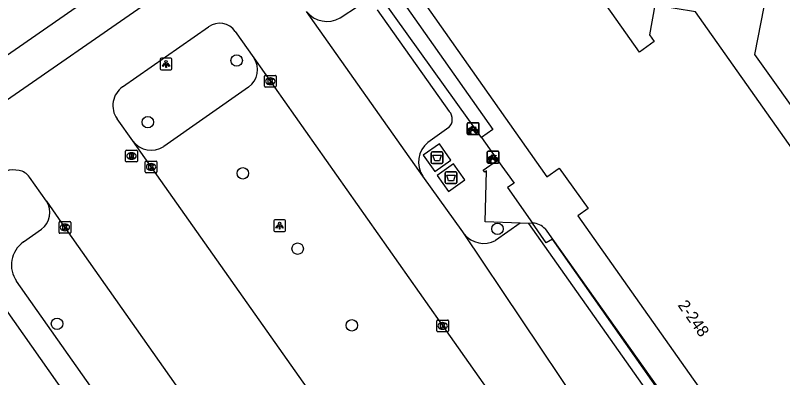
# Model space of a CAD drawing. Extents: x 159353 to 160616, y 385893 to 387321.
# Drawn here: x 160202 to 160267.3, y 386916.2 to 386947 of the extents above; entities that cross this region are included whole.
import ezdxf

# ---------------------------------------------------------------- set-up
doc = ezdxf.new("R2010")
doc.units = 0
for name, color, linetype in [('IMGEO_Afval_apart_plaats', 7, 'Continuous'), ('IMGEO_Boom', 7, 'Continuous'), ('IMGEO_Fietsenrek', 7, 'Continuous'), ('IMGEO_Groenvoorziening', 7, 'Continuous'), ('IMGEO_Kolk', 7, 'Continuous'), ('IMGEO_Lichtpunt', 7, 'Continuous'), ('IMGEO_Muur', 7, 'Continuous'), ('IMGEO_Pand', 7, 'Continuous'), ('IMGEO_Pand_nummerreeks', 7, 'Continuous'), ('IMGEO_Rijbaan_lokaal_gesloten', 7, 'Continuous'), ('IMGEO_Rijbaan_lokaal_open', 7, 'Continuous'), ('IMGEO_Rioolput', 7, 'Continuous'), ('IMGEO_Voetpad_gesloten', 7, 'Continuous'), ('IMGEO_Voetpad_open', 7, 'Continuous')]:
    doc.layers.add(name, color=color, linetype=linetype)

msp = doc.modelspace()

# ---------------------------------------------------------------- linework, layer by layer
at = {"layer": 'IMGEO_Afval_apart_plaats'}
for p, q in [((160237.524, 386935.373), (160238.314, 386935.373)), ((160238.314, 386935.373), (160237.524, 386935.373)), ((160237.424, 386934.473), (160237.424, 386935.273)), ((160237.424, 386935.273), (160237.424, 386934.473)), ((160238.414, 386935.273), (160238.414, 386934.473)), ((160238.414, 386934.473), (160238.414, 386935.273)), ((160238.314, 386934.373), (160237.524, 386934.373)), ((160237.524, 386934.373), (160238.314, 386934.373)), ((160238.61, 386932.778), (160238.61, 386933.578)), ((160238.61, 386933.578), (160238.61, 386932.778)), ((160238.71, 386933.678), (160239.5, 386933.678)), ((160239.5, 386933.678), (160238.71, 386933.678)), ((160239.6, 386933.578), (160239.6, 386932.778)), ((160239.6, 386932.778), (160239.6, 386933.578)), ((160239.5, 386932.678), (160238.71, 386932.678)), ((160238.71, 386932.678), (160239.5, 386932.678))]:
    msp.add_line(p, q, dxfattribs=at)
for points in [[(160237.567, 386935.087), (160238.271, 386935.087), (160238.122, 386934.617), (160237.716, 386934.617), (160237.567, 386935.087)], [(160238.753, 386933.392), (160239.457, 386933.392), (160239.308, 386932.922), (160238.902, 386932.922), (160238.753, 386933.392)]]:
    msp.add_lwpolyline(points, dxfattribs=at)
for centre, start, end in [((160237.524, 386935.273), 90, 180), ((160237.524, 386935.273), 90, 180), ((160238.314, 386935.273), 0, 90), ((160238.314, 386935.273), 360, 90), ((160237.524, 386934.473), 180, 270), ((160237.524, 386934.473), 180, 270), ((160238.314, 386934.473), 270, 0), ((160238.314, 386934.473), 270, 0), ((160238.71, 386933.578), 90, 180), ((160238.71, 386933.578), 90, 180), ((160239.5, 386933.578), 0, 90), ((160239.5, 386933.578), 360, 90), ((160238.71, 386932.778), 180, 270), ((160238.71, 386932.778), 180, 270), ((160239.5, 386932.778), 270, 0), ((160239.5, 386932.778), 270, 0)]:
    msp.add_arc(centre, 0.1, start, end, dxfattribs=at)
at = {"layer": 'IMGEO_Boom'}
for centre in [(160220.855, 386943.156), (160213.294, 386937.908), (160221.379, 386933.548), (160243.057, 386928.828), (160226.049, 386927.136), (160205.569, 386920.746), (160230.658, 386920.61)]:
    msp.add_circle(centre, 0.489, dxfattribs=at)
at = {"layer": 'IMGEO_Fietsenrek'}
for p, q in [((160240.475, 386936.928), (160240.475, 386937.769)), ((160240.475, 386937.769), (160240.475, 386936.928)), ((160240.55, 386937.853), (160241.391, 386937.853)), ((160241.391, 386937.853), (160240.55, 386937.853)), ((160241.162, 386937.402), (160241.198, 386937.307)), ((160241.475, 386937.778), (160241.475, 386936.937)), ((160241.475, 386936.937), (160241.475, 386937.778)), ((160241.4, 386936.853), (160240.559, 386936.853)), ((160240.559, 386936.853), (160241.4, 386936.853)), ((160240.602, 386936.937), (160240.641, 386937.097)), ((160240.636, 386936.937), (160240.602, 386936.937)), ((160240.671, 386937.085), (160240.636, 386936.937)), ((160240.713, 386937.109), (160240.712, 386937.113)), ((160240.754, 386936.937), (160240.72, 386937.079)), ((160240.744, 386937.12), (160240.745, 386937.113)), ((160240.752, 386937.083), (160240.787, 386936.937)), ((160240.787, 386936.937), (160240.754, 386936.937)), ((160242.185, 386934.501), (160242.185, 386935.342)), ((160242.185, 386935.342), (160242.185, 386934.501)), ((160242.26, 386935.426), (160243.101, 386935.426)), ((160243.101, 386935.426), (160242.26, 386935.426)), ((160243.185, 386935.351), (160243.185, 386934.51)), ((160243.185, 386934.51), (160243.185, 386935.351)), ((160242.312, 386934.51), (160242.351, 386934.67)), ((160242.381, 386934.658), (160242.346, 386934.51)), ((160242.423, 386934.682), (160242.422, 386934.686)), ((160242.464, 386934.51), (160242.43, 386934.652)), ((160242.454, 386934.693), (160242.455, 386934.686)), ((160242.462, 386934.656), (160242.497, 386934.51)), ((160242.872, 386934.975), (160242.908, 386934.88)), ((160243.11, 386934.426), (160242.269, 386934.426)), ((160242.269, 386934.426), (160243.11, 386934.426)), ((160242.346, 386934.51), (160242.312, 386934.51)), ((160242.497, 386934.51), (160242.464, 386934.51))]:
    msp.add_line(p, q, dxfattribs=at)
for points in [[(160240.809, 386937.327), (160240.757, 386937.237), (160240.717, 386937.212), (160240.718, 386937.259), (160240.773, 386937.353)], [(160240.788, 386937.379), (160240.883, 386937.543), (160240.969, 386937.529), (160240.971, 386937.52), (160240.915, 386937.509), (160240.888, 386937.464), (160241.144, 386937.423)], [(160241.084, 386937.135), (160241.034, 386937.135), (160240.843, 386937.386), (160240.824, 386937.354)], [(160241.131, 386937.398), (160240.874, 386937.439), (160240.857, 386937.41), (160241.024, 386937.19), (160241.131, 386937.398)], [(160241.179, 386937.3), (160241.149, 386937.377), (160241.04, 386937.159), (160241.083, 386937.159)], [(160241.113, 386937.159), (160241.233, 386937.158), (160241.189, 386937.272)], [(160241.209, 386937.279), (160241.264, 386937.134), (160241.114, 386937.134)], [(160241.144, 386937.423), (160241.169, 386937.472), (160241.163, 386937.476), (160241.14, 386937.48), (160241.128, 386937.487), (160241.127, 386937.49), (160241.129, 386937.495), (160241.224, 386937.48), (160241.226, 386937.47), (160241.216, 386937.457), (160241.204, 386937.451), (160241.19, 386937.457), (160241.162, 386937.402)], [(160242.519, 386934.9), (160242.467, 386934.81), (160242.427, 386934.785), (160242.428, 386934.832), (160242.483, 386934.926)], [(160242.498, 386934.952), (160242.593, 386935.116), (160242.679, 386935.102), (160242.681, 386935.093), (160242.625, 386935.082), (160242.598, 386935.037), (160242.854, 386934.996)], [(160242.794, 386934.708), (160242.744, 386934.708), (160242.553, 386934.959), (160242.534, 386934.927)], [(160242.841, 386934.971), (160242.584, 386935.012), (160242.567, 386934.983), (160242.734, 386934.763), (160242.841, 386934.971)], [(160242.889, 386934.873), (160242.859, 386934.95), (160242.75, 386934.732), (160242.793, 386934.732)], [(160242.823, 386934.732), (160242.943, 386934.731), (160242.899, 386934.845)], [(160242.919, 386934.852), (160242.974, 386934.707), (160242.824, 386934.707)], [(160242.854, 386934.996), (160242.879, 386935.045), (160242.873, 386935.049), (160242.85, 386935.053), (160242.838, 386935.06), (160242.837, 386935.063), (160242.839, 386935.068), (160242.934, 386935.053), (160242.936, 386935.043), (160242.926, 386935.03), (160242.914, 386935.024), (160242.9, 386935.03), (160242.872, 386934.975)]]:
    msp.add_lwpolyline(points, dxfattribs=at)
for centre, radius, start, end in [((160240.553, 386937.775), 0.0779, 92.4484, 184.28452), ((160240.553, 386937.775), 0.0779, 92.4484, 184.28452), ((160240.715, 386937.238), 0.159, 62.67661, 242.13685), ((160240.715, 386937.238), 0.129, 63.31916, 238.90302), ((160240.715, 386937.238), 0.129, 283.60429, 43.43025), ((160240.715, 386937.238), 0.159, 283.5766, 46.60424), ((160241.242, 386937.154), 0.159, 113.3408, 178.32165), ((160241.242, 386937.154), 0.159, 187.0065, 105.77075), ((160241.242, 386937.154), 0.129, 113.92302, 177.95563), ((160241.242, 386937.154), 0.129, 188.67146, 104.58832), ((160241.397, 386937.775), 0.0779, 2.4484, 94.28452), ((160241.397, 386937.775), 0.0779, 2.4484, 94.28452), ((160240.553, 386936.931), 0.0779, 182.4484, 274.28452), ((160240.553, 386936.931), 0.0779, 182.4484, 274.28452), ((160240.695, 386937.109), 0.0499, 12.8025, 158.69338), ((160240.715, 386937.238), 0.159, 253.99666, 271.78671), ((160240.695, 386937.109), 0.0174, 12.8025, 163.45023), ((160240.715, 386937.238), 0.129, 253.41502, 269.02044), ((160241.397, 386936.931), 0.0779, 272.4484, 4.28452), ((160241.397, 386936.931), 0.0779, 272.4484, 4.28452), ((160242.263, 386935.348), 0.0779, 92.4484, 184.28452), ((160242.263, 386935.348), 0.0779, 92.4484, 184.28452), ((160243.107, 386935.348), 0.0779, 2.4484, 94.28452), ((160243.107, 386935.348), 0.0779, 2.4484, 94.28452), ((160242.425, 386934.811), 0.159, 62.67661, 242.13685), ((160242.425, 386934.811), 0.129, 63.31916, 238.90302), ((160242.405, 386934.682), 0.0499, 12.8025, 158.69338), ((160242.425, 386934.811), 0.159, 253.99666, 271.78671), ((160242.405, 386934.682), 0.0174, 12.8025, 163.45023), ((160242.425, 386934.811), 0.129, 253.41502, 269.02044), ((160242.425, 386934.811), 0.129, 283.60429, 43.43025), ((160242.425, 386934.811), 0.159, 283.5766, 46.60424), ((160242.952, 386934.727), 0.159, 113.3408, 178.32165), ((160242.952, 386934.727), 0.159, 187.0065, 105.77075), ((160242.952, 386934.727), 0.129, 113.92302, 177.95563), ((160242.952, 386934.727), 0.129, 188.67146, 104.58832), ((160242.263, 386934.504), 0.0779, 182.4484, 274.28452), ((160242.263, 386934.504), 0.0779, 182.4484, 274.28452), ((160243.107, 386934.504), 0.0779, 272.4484, 4.28452), ((160243.107, 386934.504), 0.0779, 272.4484, 4.28452)]:
    msp.add_arc(centre, radius, start, end, dxfattribs=at)
at = {"layer": 'IMGEO_Groenvoorziening'}
msp.add_lwpolyline([(160301.267, 386903.174), (160294.344, 386898.035), (160291.559, 386898.327), (160286.255, 386906.219), (160287.783, 386915.983), (160283.763, 386917.299), (160264.976, 386943.659), (160265.759, 386947.704), (160255.406, 386949.633), (160246.412, 386962.286), (160247.696, 386968.912), (160246.086, 386971.156)], dxfattribs=at)
at = {"layer": 'IMGEO_Kolk'}
for p, q in [((160223.301, 386941.882), (160224.153, 386941.882)), ((160223.226, 386940.956), (160223.226, 386941.808)), ((160223.714, 386941.662), (160223.739, 386941.662)), ((160224.227, 386941.808), (160224.227, 386940.956)), ((160224.153, 386940.882), (160223.301, 386940.882)), ((160223.737, 386941.102), (160223.712, 386941.102)), ((160213.071, 386933.665), (160213.071, 386934.517)), ((160213.146, 386934.591), (160213.998, 386934.591)), ((160213.559, 386934.371), (160213.584, 386934.371)), ((160214.072, 386934.517), (160214.072, 386933.665)), ((160213.998, 386933.591), (160213.146, 386933.591)), ((160213.582, 386933.811), (160213.557, 386933.811)), ((160205.811, 386929.446), (160206.663, 386929.446)), ((160205.736, 386928.52), (160205.736, 386929.372)), ((160206.224, 386929.226), (160206.249, 386929.226)), ((160206.737, 386929.372), (160206.737, 386928.52)), ((160206.663, 386928.446), (160205.811, 386928.446)), ((160206.247, 386928.666), (160206.222, 386928.666)), ((160237.89, 386920.139), (160237.89, 386920.991)), ((160237.965, 386921.065), (160238.817, 386921.065)), ((160238.891, 386920.991), (160238.891, 386920.139)), ((160238.401, 386920.285), (160238.376, 386920.285)), ((160238.378, 386920.845), (160238.403, 386920.845)), ((160238.817, 386920.065), (160237.965, 386920.065))]:
    msp.add_line(p, q, dxfattribs=at)
for points in [[(160223.301, 386941.882), (160224.153, 386941.882)], [(160223.226, 386940.956), (160223.226, 386941.808)], [(160223.547, 386941.582), (160223.67, 386941.582), (160223.67, 386941.431), (160223.8, 386941.582), (160223.964, 386941.582), (160223.818, 386941.431), (160223.971, 386941.182), (160223.819, 386941.182), (160223.734, 386941.346), (160223.67, 386941.279), (160223.67, 386941.182), (160223.547, 386941.182), (160223.547, 386941.582)], [(160224.227, 386941.808), (160224.227, 386940.956)], [(160224.153, 386940.882), (160223.301, 386940.882)], [(160213.071, 386933.665), (160213.071, 386934.517)], [(160213.146, 386934.591), (160213.998, 386934.591)], [(160213.392, 386934.291), (160213.515, 386934.291), (160213.515, 386934.14), (160213.645, 386934.291), (160213.809, 386934.291), (160213.663, 386934.14), (160213.816, 386933.891), (160213.664, 386933.891), (160213.579, 386934.055), (160213.515, 386933.988), (160213.515, 386933.891), (160213.392, 386933.891), (160213.392, 386934.291)], [(160214.072, 386934.517), (160214.072, 386933.665)], [(160213.998, 386933.591), (160213.146, 386933.591)], [(160205.811, 386929.446), (160206.663, 386929.446)], [(160205.736, 386928.52), (160205.736, 386929.372)], [(160206.057, 386929.146), (160206.18, 386929.146), (160206.18, 386928.995), (160206.31, 386929.146), (160206.474, 386929.146), (160206.328, 386928.995), (160206.481, 386928.746), (160206.329, 386928.746), (160206.244, 386928.91), (160206.18, 386928.843), (160206.18, 386928.746), (160206.057, 386928.746), (160206.057, 386929.146)], [(160206.737, 386929.372), (160206.737, 386928.52)], [(160206.663, 386928.446), (160205.811, 386928.446)], [(160237.89, 386920.139), (160237.89, 386920.991)], [(160237.965, 386921.065), (160238.817, 386921.065)], [(160238.891, 386920.991), (160238.891, 386920.139)], [(160238.211, 386920.765), (160238.334, 386920.765), (160238.334, 386920.614), (160238.464, 386920.765), (160238.628, 386920.765), (160238.482, 386920.614), (160238.635, 386920.365), (160238.483, 386920.365), (160238.398, 386920.529), (160238.334, 386920.462), (160238.334, 386920.365), (160238.211, 386920.365), (160238.211, 386920.765)], [(160238.817, 386920.065), (160237.965, 386920.065)]]:
    msp.add_lwpolyline(points, dxfattribs=at)
for centre, start, end in [((160223.303, 386941.806), 91.55205, 178.44795), ((160223.303, 386941.806), 91.55205, 178.44795), ((160224.151, 386941.806), 1.55205, 88.44795), ((160224.151, 386941.806), 1.55205, 88.44795), ((160223.303, 386940.958), 181.55205, 268.44795), ((160223.303, 386940.958), 181.55205, 268.44795), ((160224.151, 386940.958), 271.55205, 358.44795), ((160224.151, 386940.958), 271.55205, 358.44795), ((160213.148, 386934.515), 91.55205, 178.44795), ((160213.148, 386934.515), 91.55205, 178.44795), ((160213.996, 386934.515), 1.55205, 88.44795), ((160213.996, 386934.515), 1.55205, 88.44795), ((160213.148, 386933.667), 181.55205, 268.44795), ((160213.148, 386933.667), 181.55205, 268.44795), ((160213.996, 386933.667), 271.55205, 358.44795), ((160213.996, 386933.667), 271.55205, 358.44795), ((160205.813, 386929.37), 91.55205, 178.44795), ((160205.813, 386929.37), 91.55205, 178.44795), ((160206.661, 386929.37), 1.55205, 88.44795), ((160206.661, 386929.37), 1.55205, 88.44795), ((160205.813, 386928.522), 181.55205, 268.44795), ((160205.813, 386928.522), 181.55205, 268.44795), ((160206.661, 386928.522), 271.55205, 358.44795), ((160206.661, 386928.522), 271.55205, 358.44795), ((160237.967, 386920.989), 91.55205, 178.44795), ((160237.967, 386920.989), 91.55205, 178.44795), ((160238.815, 386920.989), 1.55205, 88.44795), ((160238.815, 386920.989), 1.55205, 88.44795), ((160237.967, 386920.141), 181.55205, 268.44795), ((160237.967, 386920.141), 181.55205, 268.44795), ((160238.815, 386920.141), 271.55205, 358.44795), ((160238.815, 386920.141), 271.55205, 358.44795)]:
    msp.add_arc(centre, 0.0765, start, end, dxfattribs=at)
for centre, major_axis, ratio, start_param, end_param in [((160223.713, 386941.382), (-0.387, 0.002), 0.722429, 4.712389, 7.853982), ((160223.738, 386941.382), (-0.39, 0.002), 0.717154, 1.570796, 4.712389), ((160213.558, 386934.091), (-0.387, 0.002), 0.722429, 4.712389, 7.853982), ((160213.583, 386934.091), (-0.39, 0.002), 0.717154, 1.570796, 4.712389), ((160206.223, 386928.946), (-0.387, 0.002), 0.722429, 4.712389, 7.853982), ((160206.248, 386928.946), (-0.39, 0.002), 0.717154, 1.570796, 4.712389), ((160238.377, 386920.565), (-0.387, 0.002), 0.722429, 4.712389, 7.853982), ((160238.402, 386920.565), (-0.39, 0.002), 0.717154, 1.570796, 4.712389)]:
    msp.add_ellipse(centre, major_axis=major_axis, ratio=ratio, start_param=start_param, end_param=end_param, dxfattribs=at)
at = {"layer": 'IMGEO_Lichtpunt'}
for p, q in [((160214.354, 386943.259), (160214.354, 386942.452)), ((160214.354, 386943.259), (160214.354, 386942.452)), ((160215.256, 386943.354), (160214.448, 386943.354)), ((160215.256, 386943.354), (160214.448, 386943.354)), ((160215.35, 386942.452), (160215.35, 386943.259)), ((160215.35, 386942.452), (160215.35, 386943.259)), ((160214.448, 386942.358), (160215.256, 386942.358)), ((160214.448, 386942.358), (160215.256, 386942.358)), ((160224.017, 386929.502), (160224.017, 386928.695)), ((160224.017, 386929.502), (160224.017, 386928.695)), ((160224.919, 386929.597), (160224.111, 386929.597)), ((160224.919, 386929.597), (160224.111, 386929.597)), ((160225.013, 386928.695), (160225.013, 386929.502)), ((160225.013, 386928.695), (160225.013, 386929.502)), ((160224.111, 386928.601), (160224.919, 386928.601)), ((160224.111, 386928.601), (160224.919, 386928.601))]:
    msp.add_line(p, q, dxfattribs=at)
for points in [[(160214.728, 386942.923), (160214.767, 386942.895), (160214.579, 386942.633), (160214.541, 386942.66), (160214.728, 386942.923)], [(160214.83, 386942.875), (160214.877, 386942.875), (160214.877, 386942.553), (160214.83, 386942.553), (160214.83, 386942.875)], [(160214.94, 386942.895), (160214.978, 386942.922), (160215.165, 386942.66), (160215.126, 386942.632), (160214.94, 386942.895)], [(160224.391, 386929.166), (160224.43, 386929.138), (160224.242, 386928.876), (160224.204, 386928.903), (160224.391, 386929.166)], [(160224.493, 386929.118), (160224.54, 386929.118), (160224.54, 386928.796), (160224.493, 386928.796), (160224.493, 386929.118)], [(160224.603, 386929.138), (160224.641, 386929.165), (160224.828, 386928.903), (160224.789, 386928.875), (160224.603, 386929.138)]]:
    msp.add_lwpolyline(points, dxfattribs=at)
for centre in [(160214.853, 386943.057), (160224.516, 386929.3)]:
    msp.add_circle(centre, 0.0994, dxfattribs=at)
for centre, start, end in [((160214.448, 386943.259), 90, 180), ((160214.448, 386943.259), 90, 180), ((160215.256, 386943.259), 0, 90), ((160215.256, 386943.259), 0, 90), ((160214.448, 386942.452), 180, 270), ((160214.448, 386942.452), 180, 270), ((160215.256, 386942.452), 270, 0), ((160215.256, 386942.452), 270, 360), ((160224.111, 386929.502), 90, 180), ((160224.111, 386929.502), 90, 180), ((160224.919, 386929.502), 0, 90), ((160224.919, 386929.502), 0, 90), ((160224.111, 386928.695), 180, 270), ((160224.111, 386928.695), 180, 270), ((160224.919, 386928.695), 270, 0), ((160224.919, 386928.695), 270, 360)]:
    msp.add_arc(centre, 0.0946, start, end, dxfattribs=at)
at = {"layer": 'IMGEO_Muur'}
for points in [[(160263.171, 386905.99), (160247.742, 386927.934)], [(160247.742, 386927.934), (160263.273, 386906.066), (160263.171, 386905.99)]]:
    msp.add_lwpolyline(points, dxfattribs=at)
at = {"layer": 'IMGEO_Pand'}
for points in [[(160256.441, 386947.863), (160255.998, 386945.336), (160256.398, 386944.771), (160255.14, 386943.853), (160244.746, 386958.611)], [(160235.08, 386950.548), (160247.273, 386933.252), (160248.301, 386934), (160250.782, 386930.541), (160249.907, 386929.937), (160265.786, 386907.434), (160266.62, 386908.023), (160269.079, 386904.582), (160268.036, 386903.823), (160280.221, 386886.541)], [(160284.887, 386907.581), (160285.506, 386911.061), (160259.916, 386947.296), (160256.441, 386947.863)]]:
    msp.add_lwpolyline(points, dxfattribs=at)
at = {"layer": 'IMGEO_Rijbaan_lokaal_gesloten'}
msp.add_lwpolyline([(160196.187, 386929.041), (160209.826, 386909.667), (160217.001, 386899.558), (160224.727, 386888.465)], dxfattribs=at)
at = {"layer": 'IMGEO_Rijbaan_lokaal_open'}
for points in [[(160226.9, 386957.535), (160219.579, 386952.449), (160194.475, 386935.058)], [(160236.705, 386933.294), (160226.806, 386947.321)], [(160211.146, 386940.904), (160218.471, 386946.022)], [(160220.74, 386945.624), (160222.315, 386943.389)], [(160222.315, 386943.389), (160238.148, 386920.913), (160250.544, 386903.32)], [(160212.008, 386936.305), (160210.673, 386938.195)], [(160240.405, 386896.268), (160228.895, 386912.393), (160212.008, 386936.305)], [(160204.661, 386931.167), (160203.213, 386933.21)], [(160240.227, 386928.4), (160240.109, 386928.567), (160236.705, 386933.294)], [(160204.661, 386931.167), (160205.956, 386929.347), (160225.746, 386901.222), (160231.583, 386892.96)], [(160259.957, 386900.192), (160250.028, 386913.765), (160240.227, 386928.4)]]:
    msp.add_lwpolyline(points, dxfattribs=at)
for centre, radius, start, end in [((160219.406, 386944.685), 1.631, 35.12745, 124.97473), ((160212.256, 386939.314), 1.939, 124.91782, 215.27382), ((160201.901, 386931.24), 2.595, 80.42597, 129.68937), ((160202.14, 386932.559), 1.255, 31.24588, 81.16389)]:
    msp.add_arc(centre, radius, start, end, dxfattribs=at)
at = {"layer": 'IMGEO_Rioolput'}
for p, q in [((160211.407, 386934.595), (160211.407, 386935.447)), ((160211.482, 386935.521), (160212.334, 386935.521)), ((160211.895, 386935.301), (160211.92, 386935.301)), ((160212.408, 386935.447), (160212.408, 386934.595)), ((160211.918, 386934.741), (160211.893, 386934.741)), ((160212.334, 386934.521), (160211.482, 386934.521))]:
    msp.add_line(p, q, dxfattribs=at)
for points in [[(160211.407, 386934.595), (160211.407, 386935.447)], [(160211.482, 386935.521), (160212.334, 386935.521)], [(160212.408, 386935.447), (160212.408, 386934.595)], [(160211.996, 386935.219), (160211.744, 386935.221), (160211.744, 386934.821)], [(160211.744, 386934.821), (160211.868, 386934.821), (160211.868, 386934.983), (160211.879, 386934.983)], [(160211.922, 386935.14), (160211.868, 386935.14), (160211.868, 386935.059)], [(160211.868, 386935.059), (160211.92, 386935.059)], [(160211.926, 386934.954), (160211.997, 386934.821), (160212.137, 386934.821), (160212.072, 386934.947)], [(160212.334, 386934.521), (160211.482, 386934.521)]]:
    msp.add_lwpolyline(points, dxfattribs=at)
for centre, radius, start, end in [((160211.484, 386935.445), 0.0765, 91.55205, 178.44795), ((160211.484, 386935.445), 0.0765, 91.55205, 178.44795), ((160212.332, 386935.445), 0.0765, 1.55205, 88.44795), ((160212.332, 386935.445), 0.0765, 1.55205, 88.44795), ((160211.878, 386934.93), 0.0533, 26.02933, 88.69889), ((160211.904, 386935.248), 0.19, 274.7715, 282.96867), ((160211.928, 386935.044), 0.0964, 77.00612, 93.18647), ((160211.942, 386935.101), 0.0378, 276.66336, 79.67722), ((160211.995, 386935.109), 0.109, 350.36119, 89.41601), ((160211.993, 386935.109), 0.112, 277.58423, 350.98172), ((160211.977, 386934.894), 0.108, 29.51342, 73.79051), ((160211.484, 386934.597), 0.0765, 181.55205, 268.44795), ((160211.484, 386934.597), 0.0765, 181.55205, 268.44795), ((160212.332, 386934.597), 0.0765, 271.55205, 358.44795), ((160212.332, 386934.597), 0.0765, 271.55205, 358.44795)]:
    msp.add_arc(centre, radius, start, end, dxfattribs=at)
for centre, major_axis, ratio, start_param, end_param in [((160211.894, 386935.021), (-0.387, 0.002), 0.722429, 4.712389, 7.853982), ((160211.919, 386935.021), (-0.39, 0.002), 0.717154, 1.570796, 4.712389)]:
    msp.add_ellipse(centre, major_axis=major_axis, ratio=ratio, start_param=start_param, end_param=end_param, dxfattribs=at)
at = {"layer": 'IMGEO_Voetpad_gesloten'}
for points in [[(160238.123, 386936.052), (160236.741, 386935.082), (160237.715, 386933.694), (160239.097, 386934.664), (160238.123, 386936.052)], [(160239.316, 386934.361), (160237.92, 386933.373), (160238.895, 386931.996), (160240.291, 386932.984), (160239.316, 386934.361)]]:
    msp.add_lwpolyline(points, dxfattribs=at)
at = {"layer": 'IMGEO_Voetpad_open'}
for points in [[(160253.821, 386978.647), (160252.873, 386978), (160219.656, 386954.692), (160218.887, 386955.805), (160195.109, 386939.279)], [(160241.696, 386936.598), (160230.127, 386952.779)], [(160235.08, 386950.548), (160233.934, 386949.706), (160242.669, 386937.289), (160241.696, 386936.598)], [(160229.666, 386946.774), (160231.218, 386947.804)], [(160232.812, 386947.469), (160238.958, 386938.822)], [(160221.866, 386940.887), (160214.648, 386935.844)], [(160238.92, 386937.448), (160237.137, 386936.184)], [(160241.696, 386936.598), (160243.063, 386934.659)], [(160244.985, 386929.31), (160242.014, 386929.423), (160242.111, 386933.749), (160241.981, 386933.64), (160241.849, 386933.828), (160243.063, 386934.659)], [(160243.063, 386934.659), (160244.48, 386932.714), (160243.921, 386932.332), (160246.046, 386929.308)], [(160202.705, 386927.705), (160204.253, 386928.795)], [(160244.985, 386929.31), (160242.894, 386927.828)], [(160245.711, 386929.282), (160244.985, 386929.31)], [(160246.046, 386929.308), (160245.711, 386929.282)], [(160245.711, 386929.282), (160263.334, 386904.284)], [(160247.742, 386927.934), (160247.216, 386927.642), (160246.046, 386929.308)], [(160247.122, 386928.815), (160247.742, 386927.934)], [(160226.226, 386890.031), (160222.585, 386895.237), (160216.533, 386903.888), (160211.593, 386910.911), (160202.124, 386924.361)]]:
    msp.add_lwpolyline(points, dxfattribs=at)
for centre, radius, start, end in [((160228.552, 386948.701), 2.226, 218.32202, 300.02286), ((160220.831, 386942.364), 1.804, 305.0293, 34.62309), ((160238.222, 386938.155), 0.993, 314.63907, 42.19254), ((160213.566, 386937.437), 1.926, 216.01061, 304.17902), ((160238.494, 386934.504), 2.16, 128.9262, 214.07044), ((160203.239, 386930.191), 1.725, 306.00451, 34.47597), ((160245.991, 386927.768), 1.541, 42.8041, 87.96344), ((160241.903, 386929.709), 2.126, 218.00252, 297.78743), ((160204.087, 386925.742), 2.4, 125.15053, 215.13665)]:
    msp.add_arc(centre, radius, start, end, dxfattribs=at)

# ---------------------------------------------------------------- texts
at = {"layer": 'IMGEO_Pand_nummerreeks'}
msp.add_text('2-248', height=1, rotation=305.20829, dxfattribs=at).set_placement((160258.364, 386922.322))

doc.saveas('drawing.dxf')
